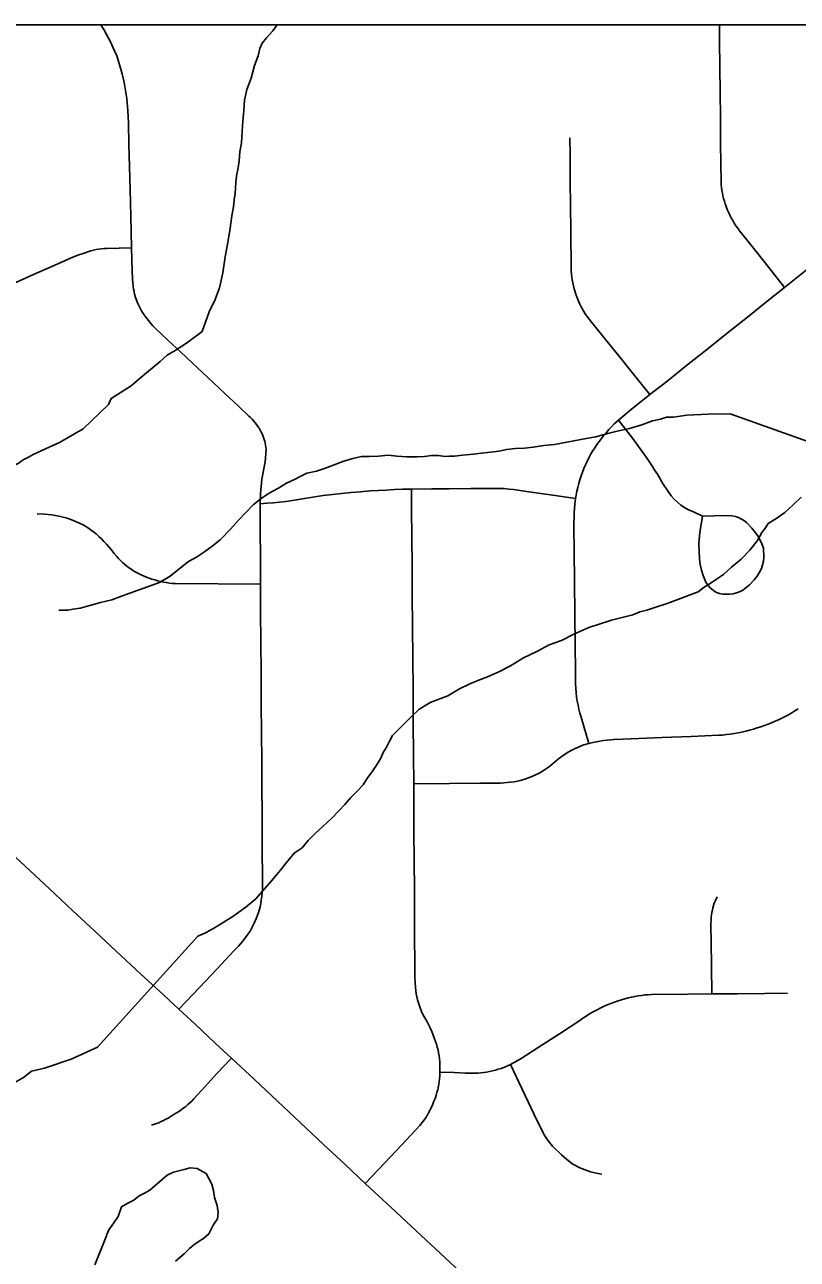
# Model space of a CAD drawing. Extents: x 0 to 34, y 0 to 22.
# Drawn here: x 6.4399 to 6.6055, y 20.6357 to 20.9 of the extents above; entities that cross this region are included whole.
import ezdxf

# ---------------------------------------------------------------- set-up
doc = ezdxf.new("R2010")
doc.units = 0
for name, color, linetype in [('GM_X_City_Street', 7, 'Continuous'), ('GM_X_County_Text', 7, 'Continuous'), ('GM_X_Minor_Lake', 7, 'Continuous'), ('GM_X_Minor_River', 7, 'Continuous'), ('GM_X_Rail_Line_Text', 7, 'Continuous'), ('GM_X_Unincorporated', 7, 'Continuous'), ('SH_Data', 7, 'Continuous')]:
    doc.layers.add(name, color=color, linetype=linetype)

msp = doc.modelspace()

# ---------------------------------------------------------------- linework, layer by layer
at = {"layer": 'GM_X_City_Street'}
for points in [[(6.45624, 20.9), (6.45634, 20.89984), (6.45686, 20.89897), (6.45738, 20.89805), (6.45788, 20.89712), (6.45836, 20.89618), (6.45913, 20.89457), (6.45967, 20.89333), (6.45998, 20.89241), (6.46028, 20.89144), (6.46055, 20.89047), (6.4608, 20.88949), (6.46123, 20.88762), (6.46141, 20.88677), (6.46156, 20.88591), (6.4617, 20.88505), (6.46182, 20.88418), (6.46192, 20.88332), (6.46199, 20.88245), (6.46205, 20.88158), (6.46215, 20.87899), (6.46227, 20.87431), (6.46238, 20.86967), (6.46251, 20.86468), (6.46265, 20.85899), (6.46281, 20.85225), (6.46297, 20.84731), (6.46306, 20.84549), (6.46319, 20.84391), (6.46326, 20.84339), (6.46336, 20.84284), (6.46348, 20.8423), (6.46362, 20.84179), (6.4641, 20.84045), (6.46431, 20.84), (6.46499, 20.83873), (6.46535, 20.83817), (6.46572, 20.83762), (6.46611, 20.83708), (6.46652, 20.83656), (6.46694, 20.83605), (6.46739, 20.83555), (6.46785, 20.83507), (6.47061, 20.83248), (6.4734, 20.82986), (6.47581, 20.8276), (6.47918, 20.82444), (6.48281, 20.82103), (6.48573, 20.81829), (6.48796, 20.8162), (6.48831, 20.81587), (6.48866, 20.81552), (6.48899, 20.81516), (6.4893, 20.81479), (6.4896, 20.8144), (6.48987, 20.814), (6.49014, 20.81359), (6.4906, 20.81279), (6.49079, 20.81242), (6.49097, 20.81202), (6.49113, 20.81163), (6.49126, 20.81122), (6.49138, 20.81081), (6.49148, 20.8104), (6.49156, 20.80998), (6.49162, 20.80955), (6.49165, 20.80913), (6.49156, 20.80719), (6.49146, 20.80643), (6.49134, 20.80568), (6.4912, 20.80493), (6.49104, 20.80419), (6.4909, 20.80343), (6.49077, 20.80267), (6.49067, 20.80191), (6.49058, 20.80114), (6.49051, 20.80037), (6.49046, 20.79961), (6.49041, 20.79744)], [(6.60275, 20.84376), (6.59934, 20.84803), (6.59691, 20.85106), (6.59463, 20.85393), (6.59308, 20.85588), (6.59269, 20.85641), (6.59232, 20.85696), (6.59196, 20.85751), (6.59162, 20.85807), (6.5913, 20.85865), (6.59101, 20.85924), (6.59072, 20.85983), (6.59046, 20.86044), (6.59022, 20.86105), (6.59002, 20.86162), (6.58984, 20.86219), (6.58968, 20.86277), (6.58954, 20.86335), (6.58942, 20.86393), (6.58932, 20.86453), (6.58923, 20.86512), (6.58917, 20.86572), (6.58913, 20.86631), (6.58908, 20.87027), (6.58904, 20.87458), (6.58898, 20.8798), (6.58891, 20.8859), (6.58886, 20.89056), (6.58879, 20.89693), (6.58876, 20.9)], [(6.57389, 20.82079), (6.57002, 20.82561), (6.56722, 20.82909), (6.56439, 20.83261), (6.56147, 20.83625), (6.56109, 20.83669), (6.56073, 20.83715), (6.56038, 20.83762), (6.56005, 20.8381), (6.55973, 20.83859), (6.55943, 20.83909), (6.55915, 20.8396), (6.55889, 20.84013), (6.55864, 20.84065), (6.55842, 20.84119), (6.55821, 20.84174), (6.55802, 20.84229), (6.55768, 20.84347), (6.55752, 20.84409), (6.55738, 20.84471), (6.55726, 20.84534), (6.55717, 20.84597), (6.55709, 20.84661), (6.55703, 20.84725), (6.55699, 20.84788), (6.55693, 20.85559), (6.55687, 20.86159), (6.55683, 20.86616), (6.55678, 20.87205), (6.55675, 20.87574)], [(6.43722, 20.84445), (6.44182, 20.8465), (6.44572, 20.84824), (6.44977, 20.85004), (6.45134, 20.85065), (6.45247, 20.85104), (6.45413, 20.85157), (6.45469, 20.85172), (6.45525, 20.85184), (6.45582, 20.85195), (6.4564, 20.85202), (6.45697, 20.85208), (6.45754, 20.85211), (6.46281, 20.85225)], [(6.56082, 20.74613), (6.55913, 20.75177), (6.55889, 20.75261), (6.55868, 20.75347), (6.5585, 20.75432), (6.55833, 20.75518), (6.55819, 20.75605), (6.55809, 20.75699), (6.55802, 20.75794), (6.55796, 20.75888), (6.55791, 20.76142), (6.55785, 20.76735), (6.55778, 20.77357), (6.55771, 20.78093), (6.55765, 20.78723), (6.5576, 20.79258), (6.55765, 20.79546), (6.55772, 20.79641), (6.55782, 20.79737), (6.55796, 20.79855), (6.55807, 20.79927), (6.55824, 20.80011), (6.55844, 20.80093), (6.55865, 20.80176), (6.55889, 20.80257), (6.55915, 20.80338), (6.55943, 20.80419), (6.55973, 20.80498), (6.56006, 20.80575), (6.56042, 20.8065), (6.56079, 20.80725), (6.56119, 20.80798), (6.56161, 20.8087), (6.56205, 20.8094), (6.56251, 20.8101), (6.563, 20.81077), (6.5635, 20.81143), (6.56402, 20.81208), (6.56455, 20.81271), (6.5651, 20.81333), (6.56566, 20.81393), (6.56624, 20.81452), (6.56715, 20.81534), (6.56807, 20.81614), (6.56901, 20.81693), (6.56996, 20.81769), (6.57092, 20.81844), (6.57389, 20.82079), (6.57748, 20.82364), (6.58175, 20.82704), (6.58598, 20.83041), (6.59042, 20.83395), (6.59477, 20.83741), (6.59892, 20.84071), (6.60275, 20.84376), (6.60771, 20.84772)], [(6.58512, 20.79476), (6.58461, 20.7913), (6.5844, 20.78891), (6.58449, 20.78563), (6.58468, 20.78441), (6.58495, 20.78321), (6.5853, 20.78204), (6.58556, 20.78133), (6.58589, 20.78066), (6.5863, 20.78003), (6.58678, 20.77945), (6.58705, 20.77918), (6.58757, 20.77878), (6.58813, 20.77845), (6.58882, 20.77822), (6.58954, 20.77808), (6.591, 20.77804), (6.59172, 20.77814), (6.59243, 20.77833), (6.59311, 20.7786), (6.59376, 20.77894), (6.59446, 20.77944), (6.59522, 20.78008), (6.59625, 20.78116), (6.59685, 20.78196), (6.59739, 20.7828), (6.59778, 20.7836), (6.59804, 20.78436), (6.59822, 20.78514), (6.59831, 20.78593), (6.5982, 20.78792), (6.59785, 20.78885), (6.59743, 20.78975), (6.59694, 20.79061), (6.59637, 20.79143), (6.59575, 20.7922), (6.59467, 20.79334), (6.59412, 20.79378), (6.59351, 20.79415), (6.59287, 20.79446), (6.5922, 20.7947), (6.59143, 20.79486), (6.59017, 20.79492), (6.58512, 20.79476), (6.58305, 20.79576), (6.58217, 20.79615), (6.58133, 20.79661), (6.58054, 20.79715), (6.57979, 20.79774), (6.57909, 20.7984), (6.57846, 20.79912), (6.57748, 20.80046), (6.5767, 20.80164), (6.57548, 20.80373), (6.57497, 20.80458), (6.57444, 20.80543), (6.57389, 20.80627), (6.57333, 20.80709), (6.57012, 20.81149), (6.56715, 20.81534)], [(6.49041, 20.79744), (6.49179, 20.79753), (6.49316, 20.79764), (6.49454, 20.79777), (6.49591, 20.79793), (6.49728, 20.7981), (6.49948, 20.79848), (6.50168, 20.79884), (6.50389, 20.79917), (6.50588, 20.79941), (6.50788, 20.79963), (6.50988, 20.79983), (6.51188, 20.80001), (6.51388, 20.80017), (6.51564, 20.80028), (6.51739, 20.80037), (6.51915, 20.80045), (6.52091, 20.80052), (6.52281, 20.80056), (6.52713, 20.8006), (6.53092, 20.80064), (6.53557, 20.80068), (6.54043, 20.80073), (6.54264, 20.80066), (6.54366, 20.80057), (6.54468, 20.80047), (6.54791, 20.8), (6.55311, 20.79925), (6.55796, 20.79855)], [(6.51291, 20.65188), (6.51711, 20.65633), (6.52067, 20.66009), (6.52369, 20.66329), (6.52456, 20.6643), (6.5254, 20.66532), (6.52578, 20.66588), (6.52613, 20.66646), (6.52647, 20.66704), (6.52679, 20.66764), (6.52709, 20.66825), (6.52737, 20.66886), (6.52762, 20.66949), (6.52786, 20.67012), (6.52807, 20.67076), (6.52827, 20.67141), (6.52842, 20.67198), (6.52865, 20.67314), (6.52874, 20.67373), (6.52881, 20.67432), (6.52887, 20.67491), (6.52891, 20.67575), (6.52887, 20.67798), (6.52881, 20.67861), (6.52873, 20.67924), (6.52862, 20.67986), (6.52849, 20.68048), (6.52834, 20.6811), (6.52818, 20.6817), (6.52798, 20.68231), (6.52777, 20.6829), (6.52747, 20.68367), (6.52715, 20.68443), (6.52681, 20.68519), (6.52645, 20.68593), (6.52606, 20.68666), (6.52566, 20.68738), (6.52523, 20.68809), (6.52497, 20.6887), (6.52472, 20.68932), (6.5245, 20.68994), (6.5243, 20.69058), (6.52412, 20.69122), (6.52397, 20.69187), (6.52384, 20.69252), (6.52372, 20.69317), (6.52364, 20.69397), (6.52358, 20.69477), (6.52352, 20.69636), (6.52346, 20.70738), (6.52342, 20.71457), (6.52338, 20.72117), (6.52334, 20.72703), (6.52328, 20.73743), (6.52324, 20.74358), (6.52318, 20.75052), (6.52313, 20.75768), (6.52308, 20.76454), (6.52303, 20.771), (6.52298, 20.77811), (6.52293, 20.78423), (6.52289, 20.79027), (6.52284, 20.79613), (6.52281, 20.80056)], [(6.47297, 20.68919), (6.47737, 20.69385), (6.48117, 20.69788), (6.48476, 20.70169), (6.48524, 20.70218), (6.48571, 20.70268), (6.48616, 20.70319), (6.48661, 20.70372), (6.48703, 20.70426), (6.48784, 20.70538), (6.48822, 20.70595), (6.48882, 20.70704), (6.48909, 20.7076), (6.48959, 20.70874), (6.48981, 20.70932), (6.49001, 20.7099), (6.49037, 20.7111), (6.4905, 20.71185), (6.49062, 20.71261), (6.49072, 20.71337), (6.4908, 20.71413), (6.49086, 20.71489), (6.4909, 20.71565), (6.49083, 20.72509), (6.49079, 20.73115), (6.49075, 20.73655), (6.49071, 20.74245), (6.49066, 20.74831), (6.49062, 20.75462), (6.49057, 20.7614), (6.49052, 20.76781), (6.49047, 20.77433), (6.49043, 20.78023), (6.49041, 20.79744)], [(6.44264, 20.79529), (6.44419, 20.79522), (6.44497, 20.79515), (6.44574, 20.79505), (6.4465, 20.79493), (6.44726, 20.79478), (6.44786, 20.79465), (6.44904, 20.79432), (6.44963, 20.79413), (6.4502, 20.79392), (6.45134, 20.79345), (6.45244, 20.7929), (6.45302, 20.79255), (6.45359, 20.79218), (6.45415, 20.79179), (6.45469, 20.79139), (6.45522, 20.79096), (6.4558, 20.79044), (6.45636, 20.78991), (6.4569, 20.78937), (6.45743, 20.7888), (6.45794, 20.78822), (6.45844, 20.78763), (6.4591, 20.78678), (6.45965, 20.78611), (6.46004, 20.78568), (6.46045, 20.78527), (6.46087, 20.78487), (6.46131, 20.78448), (6.46219, 20.78379), (6.46264, 20.78347), (6.4631, 20.78316), (6.46357, 20.78288), (6.46405, 20.78261), (6.46503, 20.78212), (6.46554, 20.7819), (6.46605, 20.7817), (6.46718, 20.78131), (6.46779, 20.78112), (6.46841, 20.78095), (6.46904, 20.7808), (6.46967, 20.78067), (6.4703, 20.78055), (6.47094, 20.78046), (6.47158, 20.78039), (6.47222, 20.78034), (6.49043, 20.78023)], [(6.52328, 20.73743), (6.53098, 20.73751), (6.53757, 20.73758), (6.54186, 20.73763), (6.54259, 20.73766), (6.54332, 20.73772), (6.54405, 20.7378), (6.54478, 20.73791), (6.5455, 20.73803), (6.54612, 20.73821), (6.54712, 20.73849), (6.54768, 20.73868), (6.54825, 20.73889), (6.5488, 20.73912), (6.54934, 20.73937), (6.54988, 20.73963), (6.55041, 20.73992), (6.55092, 20.74022), (6.55143, 20.74053), (6.55193, 20.74086), (6.55242, 20.74122), (6.55289, 20.74158), (6.55335, 20.742), (6.55382, 20.74241), (6.5543, 20.7428), (6.5548, 20.74318), (6.5553, 20.74354), (6.55583, 20.74388), (6.55636, 20.74421), (6.5569, 20.74452), (6.55745, 20.74481), (6.55801, 20.74508), (6.55858, 20.74534), (6.55916, 20.74557), (6.55974, 20.74579), (6.56082, 20.74613), (6.56168, 20.74633), (6.56244, 20.74649), (6.56319, 20.74662), (6.56395, 20.74673), (6.56472, 20.74682), (6.56549, 20.7469), (6.56625, 20.74695), (6.57151, 20.74716), (6.57644, 20.74736), (6.58275, 20.74762), (6.58858, 20.74785), (6.58942, 20.74791), (6.59026, 20.748), (6.5911, 20.7481), (6.59194, 20.74823), (6.59277, 20.74838), (6.5936, 20.74854), (6.59442, 20.74873), (6.59524, 20.74894), (6.59606, 20.74917), (6.59687, 20.74942), (6.59767, 20.74969), (6.59922, 20.75025), (6.59996, 20.75054), (6.6007, 20.75085), (6.60143, 20.75118), (6.60215, 20.75153), (6.60287, 20.75189), (6.60357, 20.75227), (6.60427, 20.75267), (6.60495, 20.75308), (6.60562, 20.75352)], [(6.43595, 20.7236), (6.44094, 20.71896), (6.44529, 20.71491), (6.45019, 20.71036), (6.45498, 20.70591), (6.45954, 20.70167), (6.46478, 20.6968), (6.46964, 20.69229), (6.47297, 20.68919), (6.47644, 20.68597), (6.48076, 20.68196), (6.48422, 20.67875), (6.48914, 20.67414), (6.49407, 20.66953), (6.49894, 20.66496), (6.50391, 20.66031), (6.50859, 20.65593), (6.51291, 20.65188), (6.51853, 20.64665), (6.52488, 20.64074), (6.52999, 20.63599), (6.5355, 20.63086)], [(6.58714, 20.69247), (6.58707, 20.69833), (6.58701, 20.70374), (6.58697, 20.70692), (6.58701, 20.70894), (6.58708, 20.70945), (6.58716, 20.70994), (6.58726, 20.71044), (6.58738, 20.71093), (6.58752, 20.71141), (6.58768, 20.7119), (6.58786, 20.71237), (6.58828, 20.71329)], [(6.52891, 20.67575), (6.53193, 20.67563), (6.5344, 20.67554), (6.53636, 20.6755), (6.537, 20.67553), (6.53764, 20.67559), (6.53827, 20.67566), (6.53891, 20.67576), (6.53953, 20.67588), (6.54016, 20.67601), (6.54078, 20.67617), (6.5414, 20.67634), (6.542, 20.67653), (6.54261, 20.67675), (6.5432, 20.67698), (6.54399, 20.67736), (6.54543, 20.67812), (6.54628, 20.67862), (6.54995, 20.68101), (6.55449, 20.68397), (6.55885, 20.68681), (6.55955, 20.68729), (6.56025, 20.68775), (6.56097, 20.68819), (6.56171, 20.68861), (6.56245, 20.68901), (6.5632, 20.6894), (6.56396, 20.68976), (6.56473, 20.69011), (6.56551, 20.69043), (6.5663, 20.69074), (6.5671, 20.69102), (6.56779, 20.69125), (6.56849, 20.69145), (6.5692, 20.69163), (6.56992, 20.69179), (6.57063, 20.69194), (6.57135, 20.69206), (6.57208, 20.69217), (6.5728, 20.69225), (6.57353, 20.69232), (6.57426, 20.69237), (6.58204, 20.69243), (6.58714, 20.69247), (6.59263, 20.69252), (6.59849, 20.69257), (6.60336, 20.69262)], [(6.46711, 20.66436), (6.46816, 20.66471), (6.46868, 20.66491), (6.46919, 20.66514), (6.46969, 20.66537), (6.47019, 20.66563), (6.47067, 20.66591), (6.47194, 20.6667), (6.47262, 20.6671), (6.4731, 20.6674), (6.47356, 20.66772), (6.47402, 20.66806), (6.47446, 20.66841), (6.47489, 20.66877), (6.4753, 20.66915), (6.47571, 20.66955), (6.4761, 20.66996), (6.47857, 20.67264), (6.4812, 20.67548), (6.48422, 20.67875)], [(6.56359, 20.65392), (6.56238, 20.65412), (6.56178, 20.65426), (6.56118, 20.65442), (6.56059, 20.6546), (6.56001, 20.6548), (6.55944, 20.65503), (6.55887, 20.65527), (6.55831, 20.65554), (6.55777, 20.65582), (6.55723, 20.65612), (6.55664, 20.65657), (6.55606, 20.65703), (6.5555, 20.6575), (6.55495, 20.658), (6.55441, 20.65851), (6.55375, 20.65919), (6.55303, 20.65989), (6.55237, 20.66066), (6.55177, 20.66147), (6.55124, 20.66233), (6.551, 20.66277), (6.54912, 20.66669), (6.54652, 20.67209), (6.54399, 20.67736)]]:
    msp.add_lwpolyline(points, dxfattribs=at)
at = {"layer": 'GM_X_Minor_Lake'}
for points in [[(6.47883, 20.654), (6.47692, 20.65511), (6.4754, 20.65528), (6.47407, 20.65489), (6.47181, 20.65429), (6.47048, 20.6537), (6.46673, 20.65043), (6.4656, 20.64984), (6.46447, 20.64926), (6.46335, 20.6483), (6.46203, 20.64771), (6.46071, 20.64693), (6.45998, 20.64483), (6.45905, 20.64349), (6.45793, 20.64196), (6.45756, 20.641), (6.45744, 20.64071)], [(6.47224, 20.63529), (6.47318, 20.63607), (6.47412, 20.63684), (6.47524, 20.63799), (6.47618, 20.63876), (6.47731, 20.63954), (6.47825, 20.64012), (6.47938, 20.64108), (6.4803, 20.64299), (6.48123, 20.64433), (6.4814, 20.64567), (6.48119, 20.64718), (6.4806, 20.64889), (6.48039, 20.6504), (6.48, 20.65173), (6.47999, 20.65192), (6.47883, 20.654)], [(6.45744, 20.64071), (6.45499, 20.63451)]]:
    msp.add_lwpolyline(points, dxfattribs=at)
at = {"layer": 'GM_X_Minor_River'}
for points in [[(6.49405, 20.9), (6.49308, 20.8987), (6.49177, 20.89717), (6.49084, 20.89602), (6.49029, 20.89487), (6.48993, 20.89334), (6.48919, 20.89125), (6.48847, 20.88858), (6.48756, 20.8861), (6.48702, 20.88381), (6.48686, 20.88153), (6.48669, 20.87944), (6.48653, 20.87715), (6.48638, 20.87468), (6.48602, 20.87278), (6.48586, 20.87087), (6.48569, 20.86935), (6.48533, 20.86764), (6.48516, 20.86612), (6.485, 20.86383), (6.48483, 20.8625), (6.48466, 20.86098), (6.4843, 20.85908), (6.48396, 20.85641), (6.48343, 20.85337), (6.4829, 20.85032), (6.48238, 20.84689), (6.48166, 20.84365), (6.48074, 20.84117), (6.47945, 20.8385), (6.47799, 20.8343)], [(6.47799, 20.8343), (6.47461, 20.83179), (6.47216, 20.83024), (6.47046, 20.82927), (6.46896, 20.82792), (6.4669, 20.82618), (6.46484, 20.82445), (6.46277, 20.82271), (6.45844, 20.82), (6.45789, 20.81866), (6.45246, 20.81346), (6.44737, 20.81055), (6.4436, 20.8088), (6.44172, 20.80801), (6.44078, 20.80743), (6.43964, 20.80685), (6.43852, 20.80607), (6.43719, 20.80549), (6.43606, 20.80509)], [(6.61415, 20.80845), (6.5911, 20.81669), (6.58636, 20.81663), (6.58181, 20.81638), (6.57897, 20.81597), (6.57745, 20.81595), (6.57613, 20.81555), (6.57443, 20.81515), (6.57216, 20.81436), (6.56952, 20.81357), (6.56687, 20.81297), (6.5646, 20.81237), (6.56233, 20.81177), (6.56025, 20.81137), (6.55343, 20.81014), (6.55116, 20.80993), (6.54889, 20.80952), (6.54699, 20.8093), (6.5451, 20.80928), (6.5432, 20.80907), (6.5415, 20.80867), (6.5398, 20.80846), (6.53771, 20.80824), (6.53601, 20.80803), (6.53373, 20.80781), (6.53203, 20.8076), (6.53089, 20.80759), (6.52994, 20.80757), (6.52861, 20.80775), (6.52709, 20.80773), (6.52558, 20.80752), (6.52406, 20.8075), (6.52311, 20.80749), (6.52179, 20.80748), (6.5197, 20.80764), (6.5178, 20.80781), (6.51571, 20.80759), (6.51382, 20.80757), (6.51211, 20.80755), (6.51022, 20.80714), (6.50833, 20.80655), (6.50625, 20.80576), (6.50417, 20.80498), (6.50247, 20.80439), (6.50039, 20.80398), (6.49926, 20.8034), (6.49775, 20.80262), (6.49606, 20.80184), (6.49417, 20.80068), (6.49229, 20.7997), (6.4906, 20.79854), (6.48891, 20.79719), (6.48722, 20.79546), (6.48573, 20.79392), (6.48404, 20.792), (6.4818, 20.78969), (6.48011, 20.78834), (6.47823, 20.78699), (6.47672, 20.78602), (6.47503, 20.78505), (6.47334, 20.7837), (6.47108, 20.78196), (6.46882, 20.7806), (6.46071, 20.77765), (6.45863, 20.77687), (6.45617, 20.77627), (6.4539, 20.77567), (6.45182, 20.77508), (6.45031, 20.77487), (6.44917, 20.77466), (6.44784, 20.77465), (6.44727, 20.77464)], [(6.60632, 20.79882), (6.60464, 20.79728), (6.60276, 20.79555), (6.60088, 20.79419), (6.59919, 20.79322), (6.59863, 20.79227), (6.59789, 20.79131), (6.59696, 20.78959), (6.59528, 20.78748), (6.59341, 20.78555), (6.59134, 20.78382), (6.58966, 20.78228), (6.58815, 20.78131), (6.58683, 20.78034), (6.58552, 20.77957), (6.5842, 20.7786), (6.5776, 20.77605), (6.57514, 20.77526), (6.57325, 20.77467), (6.57174, 20.77427), (6.57023, 20.77368), (6.56796, 20.77308), (6.56569, 20.77248), (6.56323, 20.77169), (6.56078, 20.7709), (6.55757, 20.76953), (6.55493, 20.76817), (6.55229, 20.76719), (6.54965, 20.76583), (6.54682, 20.76446), (6.544, 20.76272), (6.54136, 20.76135), (6.5391, 20.76038), (6.53702, 20.75959), (6.53513, 20.75881), (6.53306, 20.75783), (6.53061, 20.75628), (6.52684, 20.75491), (6.52439, 20.75336), (6.5227, 20.75182), (6.52139, 20.75047), (6.5199, 20.74893), (6.51877, 20.74778), (6.51803, 20.74644), (6.51748, 20.74529), (6.51673, 20.74414), (6.51618, 20.7428), (6.51544, 20.74166), (6.51432, 20.73993), (6.51339, 20.73878), (6.51246, 20.73725), (6.51115, 20.7359), (6.50984, 20.73456), (6.50853, 20.73302), (6.50722, 20.73168), (6.50572, 20.73014), (6.50385, 20.7284), (6.50216, 20.72686), (6.50066, 20.72532), (6.49935, 20.72379), (6.49766, 20.72263), (6.49673, 20.72148), (6.49598, 20.72052), (6.49505, 20.71936), (6.49393, 20.71802), (6.49281, 20.71668), (6.48944, 20.71284)], [(6.48944, 20.71284), (6.48738, 20.7111), (6.48475, 20.70917), (6.48192, 20.70742), (6.48023, 20.70645), (6.47853, 20.70548), (6.47705, 20.70484)], [(6.47705, 20.70484), (6.45552, 20.68107), (6.44986, 20.67853), (6.44419, 20.67656), (6.44136, 20.67596), (6.43967, 20.6746), (6.43665, 20.67286), (6.43288, 20.67091), (6.42986, 20.66993), (6.42816, 20.66952), (6.42722, 20.66894), (6.42533, 20.66797), (6.42306, 20.66775), (6.42211, 20.66755), (6.41437, 20.66517)]]:
    msp.add_lwpolyline(points, dxfattribs=at)
at = {"layer": 'GM_X_Rail_Line_Text'}
msp.add_lwpolyline([(8.9, 20.9), (4.27516, 20.9), (4.27475, 20.80739), (4.27534, 20.58948), (4.27522, 20.47097), (4.2757, 20.41631), (4.37341, 20.41813), (4.72752, 20.4267), (4.7877, 20.42788), (4.79081, 20.42795), (4.79449, 20.42802), (5.37238, 20.44113), (6.02351, 20.46032), (6.10247, 20.46324), (6.13454, 20.46419), (6.14318, 20.46445), (6.34991, 20.47249), (6.36809, 20.47307), (6.41713, 20.47364), (6.46674, 20.47499), (6.69534, 20.4811), (6.99108, 20.48711), (7.05001, 20.48828)], dxfattribs=at)
at = {"layer": 'GM_X_Unincorporated'}
msp.add_lwpolyline([(4.37341, 20.41813), (4.72752, 20.4267), (4.7877, 20.42788), (4.79081, 20.42795), (4.79449, 20.42802), (4.99492, 20.4316), (5.04517, 20.4325), (5.28697, 20.43682), (5.37238, 20.44113), (5.39325, 20.43926), (5.64598, 20.44636), (6.02351, 20.46032), (6.10157, 20.46321), (6.13454, 20.46419), (6.14318, 20.46445), (6.34991, 20.47249), (6.36809, 20.47307), (6.41713, 20.47364), (6.46674, 20.47499), (6.69534, 20.4811), (6.68487, 20.9), (4.27516, 20.9)], dxfattribs=at)
at = {"layer": 'SH_Data'}
msp.add_line((2.1, 20.9), (8.9, 20.9), dxfattribs=at)

# ---------------------------------------------------------------- texts
at = {"layer": 'GM_X_County_Text'}
msp.add_text('CUYAHOGA COUNTY', height=0.094697, rotation=1.1586, dxfattribs=at).set_placement((6.59503, 20.54616))

doc.saveas('drawing.dxf')
